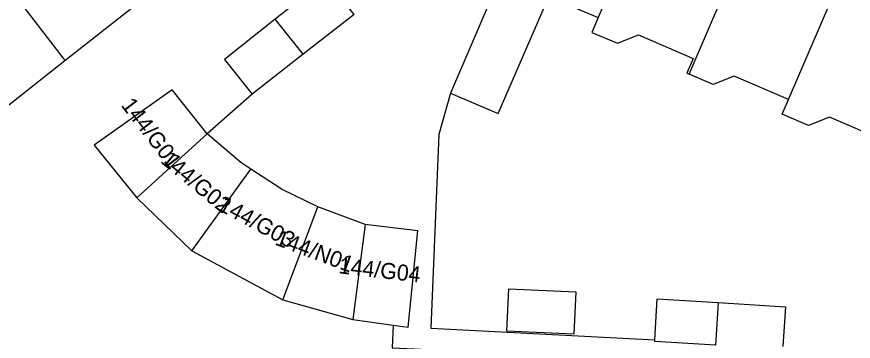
# Model space of a CAD drawing. Extents: x 162074 to 163034, y 381824 to 382557.
# Drawn here: x 162366.6 to 162418.9, y 382500.7 to 382521 of the extents above; entities that cross this region are included whole.
import ezdxf

# ---------------------------------------------------------------- set-up
doc = ezdxf.new("R2010")
doc.units = 0
for name, color, linetype in [('IMGEO_Pand', 7, 'Continuous'), ('IMGEO_Pand_nummerreeks', 7, 'Continuous'), ('IMGEO_Voetpad_open', 7, 'Continuous')]:
    doc.layers.add(name, color=color, linetype=linetype)

msp = doc.modelspace()

# ---------------------------------------------------------------- linework, layer by layer
at = {"layer": 'IMGEO_Pand'}
for points in [[(162406.874, 382530.126), (162402.948, 382520.938)], [(162398.47, 382527.329), (162396.504, 382522.733), (162393.719, 382516.224)], [(162408.627, 382517.407), (162412.97, 382527.512)], [(162363.669, 382525.973), (162369.492, 382518.423), (162369.619, 382518.258)], [(162414.833, 382515.826), (162418.777, 382525)], [(162387.7, 382521.135), (162385.938, 382523.365), (162382.769, 382520.84)], [(162369.619, 382518.258), (162374.359, 382521.985)], [(162393.719, 382516.224), (162396.707, 382514.939), (162399.859, 382522.267), (162402.948, 382520.938)], [(162382.769, 382520.84), (162379.6, 382518.314), (162381.325, 382516.15)], [(162384.517, 382518.646), (162382.769, 382520.84)], [(162387.7, 382521.135), (162384.517, 382518.646)], [(162402.948, 382520.938), (162402.555, 382520.019), (162404.147, 382519.334), (162405.46, 382519.855), (162408.884, 382518.385), (162408.489, 382517.466), (162408.627, 382517.407)], [(162364.88, 382514.53), (162369.619, 382518.258)], [(162384.517, 382518.646), (162381.325, 382516.15)], [(162414.833, 382515.826), (162411.455, 382517.277), (162410.142, 382516.755), (162408.627, 382517.407)], [(162378.502, 382513.68), (162376.327, 382516.427), (162371.452, 382512.961), (162374.113, 382509.665)], [(162420.548, 382512.279), (162420.411, 382512.338), (162420.806, 382513.257), (162417.404, 382514.718), (162416.091, 382514.196), (162414.438, 382514.908), (162414.833, 382515.826)], [(162378.502, 382513.68), (162374.113, 382509.665)], [(162381.244, 382511.476), (162380.622, 382511.882), (162378.502, 382513.68)], [(162377.562, 382506.355), (162381.244, 382511.476)], [(162385.436, 382509.111), (162383.191, 382510.204), (162381.244, 382511.476)], [(162374.113, 382509.665), (162377.562, 382506.355)], [(162383.242, 382503.294), (162385.436, 382509.111)], [(162388.384, 382508.004), (162385.436, 382509.111)], [(162388.384, 382508.004), (162387.609, 382502.067)], [(162390.14, 382501.726), (162391.079, 382501.6), (162391.687, 382507.612), (162388.384, 382508.004)], [(162377.562, 382506.355), (162383.242, 382503.294)], [(162401.426, 382501.149), (162397.246, 382501.35), (162397.374, 382503.996), (162401.554, 382503.794), (162401.426, 382501.149)], [(162383.242, 382503.294), (162387.609, 382502.067)], [(162406.489, 382500.801), (162406.644, 382503.357), (162410.442, 382503.127)], [(162410.442, 382503.127), (162410.281, 382500.473)], [(162410.442, 382503.127), (162414.648, 382502.872), (162414.497, 382500.375)], [(162387.609, 382502.067), (162390.14, 382501.726)], [(162410.281, 382500.473), (162406.483, 382500.704), (162406.489, 382500.801)]]:
    msp.add_lwpolyline(points, dxfattribs=at)
at = {"layer": 'IMGEO_Voetpad_open'}
for points in [[(162381.325, 382516.15), (162378.502, 382513.68)], [(162393.719, 382516.224), (162392.996, 382513.631), (162392.481, 382501.527), (162406.489, 382500.801)], [(162390.14, 382501.726), (162390.073, 382500.303), (162392.32, 382500.197)]]:
    msp.add_lwpolyline(points, dxfattribs=at)

# ---------------------------------------------------------------- texts
at = {"layer": 'IMGEO_Pand_nummerreeks'}
for s, rotation, p in [('144/G01', 307.5519, (162373.086, 382515.457)), ('144/G02', 320.3562, (162375.54, 382511.922)), ('144/G03', 331.5552, (162379.139, 382508.947)), ('144/N01', 339.5555, (162382.693, 382506.764)), ('144/G04', 353.4568, (162386.694, 382504.963))]:
    msp.add_text(s, height=1, rotation=rotation, dxfattribs=at).set_placement(p)

doc.saveas('drawing.dxf')
